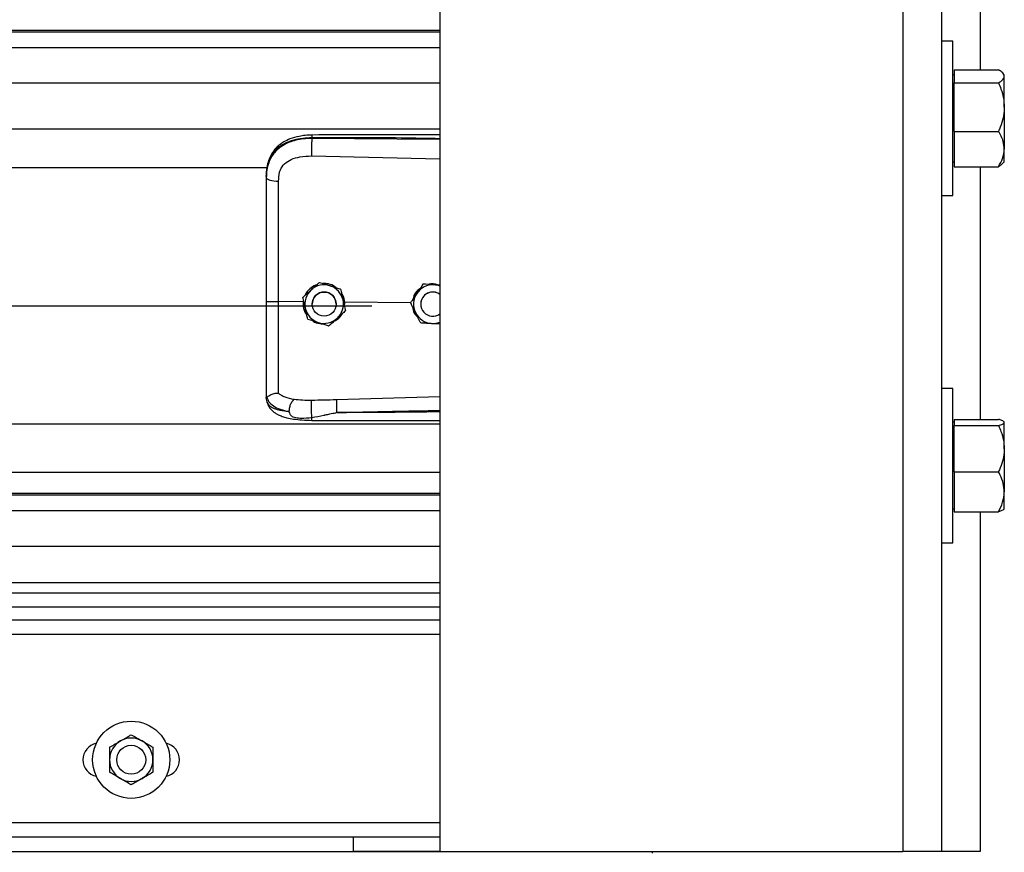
# Model space of a CAD drawing. Header units: inches. Extents: x 170 to 284, y 215 to 248.
# Tile 876 of 1056: x 231.009 to 231.446, y 239.821 to 240.19. Entities that reach past the tile are written whole.
import ezdxf

# ---------------------------------------------------------------- set-up
doc = ezdxf.new("R2010")
doc.units = ezdxf.units.IN
doc.header["$LTSCALE"] = 0.25
doc.header["$MEASUREMENT"] = 0
doc.layers.add('LH TOP OF HOOD', color=7, linetype='Continuous')

msp = doc.modelspace()

# ---------------------------------------------------------------- linework, layer by layer
at = {"layer": 'LH TOP OF HOOD'}
for p, q in [((231.401380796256, 244.0584689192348), (231.401380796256, 239.8211148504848)), ((231.418501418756, 244.0584689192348), (231.418501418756, 239.8211148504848)), ((231.1959333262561, 244.0215643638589), (231.195933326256, 239.8211148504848)), ((231.435622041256, 240.2787743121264), (231.435622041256, 240.1679013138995)), ((231.195933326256, 240.1854110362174), (227.163613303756, 240.1854110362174)), ((227.163613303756, 240.1847716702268), (231.195933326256, 240.1847716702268)), ((231.423569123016, 240.1806479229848), (231.418501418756, 240.1806479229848)), ((231.423569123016, 240.1464066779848), (231.423569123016, 240.1806479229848)), ((227.163613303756, 240.1777535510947), (231.195933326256, 240.1777535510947)), ((231.424116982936, 240.1679013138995), (231.424116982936, 240.1650005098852)), ((231.424116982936, 240.1679013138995), (231.443771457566, 240.1679013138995)), ((231.424116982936, 240.1656673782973), (231.423569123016, 240.1656673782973)), ((231.424116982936, 240.1650005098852), (231.424116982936, 240.162099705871)), ((231.446339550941, 240.1656673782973), (231.4457259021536, 240.1663793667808)), ((231.446339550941, 240.1650005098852), (231.446339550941, 240.1656673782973)), ((231.446339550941, 240.1513523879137), (231.446339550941, 240.1650005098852)), ((227.163613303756, 240.1620694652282), (231.195933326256, 240.1620694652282)), ((231.424116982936, 240.1513523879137), (231.424116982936, 240.162099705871)), ((231.424116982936, 240.162099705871), (231.443771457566, 240.162099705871)), ((231.424116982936, 240.1406050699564), (231.424116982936, 240.1513523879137)), ((231.446339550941, 240.1513523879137), (231.446339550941, 240.1327585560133)), ((231.423569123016, 240.1121654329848), (231.423569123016, 240.1464066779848)), ((227.163613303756, 240.1416814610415), (231.195933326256, 240.1416814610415)), ((231.1390860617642, 240.1374698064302), (231.1390860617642, 240.1378811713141)), ((231.195933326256, 240.1369331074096), (231.1390860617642, 240.1374698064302)), ((231.424116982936, 240.1406050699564), (231.424116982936, 240.1327585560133)), ((231.424116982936, 240.1406050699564), (231.443771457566, 240.1406050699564)), ((231.424116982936, 240.1327585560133), (231.424116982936, 240.1249120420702)), ((231.446339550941, 240.1271459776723), (231.446339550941, 240.1327585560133)), ((231.1389900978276, 240.1296809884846), (231.195933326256, 240.1284714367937)), ((227.2401614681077, 240.124605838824), (231.119382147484, 240.124605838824)), ((231.423569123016, 240.1271459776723), (231.424116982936, 240.1271459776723)), ((231.424116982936, 240.1249120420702), (231.443771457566, 240.1249120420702)), ((231.435622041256, 240.1249120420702), (231.435622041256, 240.0128235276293)), ((231.4457259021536, 240.1264339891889), (231.446339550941, 240.1271459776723)), ((231.118890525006, 240.1205465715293), (231.118890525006, 240.1200582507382)), ((231.418501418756, 240.1121654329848), (231.423569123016, 240.1121654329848)), ((231.142461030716, 240.0736146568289), (231.142461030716, 240.0736130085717)), ((231.1884045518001, 240.0728182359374), (231.1884045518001, 240.0728198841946)), ((231.1894534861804, 240.0727520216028), (231.1884045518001, 240.0728198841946)), ((231.1351533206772, 240.0669586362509), (231.1351533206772, 240.0669569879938)), ((231.1518791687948, 240.0706140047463), (231.1518791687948, 240.0706123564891)), ((227.193781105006, 240.0632133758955), (231.165765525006, 240.0632133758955)), ((231.1352617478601, 240.0650233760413), (231.1243481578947, 240.0651278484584)), ((231.1352617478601, 240.0650233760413), (231.1352639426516, 240.065023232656)), ((231.1392212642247, 240.0639560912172), (231.1392212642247, 240.0639553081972)), ((231.1499216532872, 240.0639553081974), (231.1499216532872, 240.0639560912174)), ((231.1536994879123, 240.0648467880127), (231.1531514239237, 240.0647927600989)), ((231.1536023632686, 240.0627293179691), (231.1536994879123, 240.0648467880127)), ((231.1536994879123, 240.0648467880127), (231.153701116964, 240.064846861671)), ((231.1829331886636, 240.064567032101), (231.153701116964, 240.064846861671)), ((231.1829192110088, 240.0645953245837), (231.1829192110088, 240.0645969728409)), ((231.1874329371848, 240.0639560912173), (231.1874329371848, 240.0639553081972)), ((231.1539895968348, 240.0609573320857), (231.1539895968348, 240.0609556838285)), ((231.1922297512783, 240.0554136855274), (231.195933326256, 240.0551739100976)), ((231.118890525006, 240.0230051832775), (231.118890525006, 240.0224763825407)), ((231.195933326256, 240.0227997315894), (231.1499976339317, 240.0214679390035)), ((231.423569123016, 240.0265623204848), (231.418501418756, 240.0265623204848)), ((231.423569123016, 239.9923210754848), (231.423569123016, 240.0265623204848)), ((231.1192302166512, 240.020491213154), (231.118890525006, 240.0224763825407)), ((227.163613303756, 240.0108278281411), (231.195933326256, 240.0108278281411)), ((231.424116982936, 240.0115817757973), (231.423569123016, 240.0115817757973)), ((231.424116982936, 240.0128235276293), (231.424116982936, 240.0114299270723)), ((231.424116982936, 240.0128235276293), (231.443771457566, 240.0128235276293)), ((231.424116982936, 240.0114299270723), (231.424116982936, 240.0100363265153)), ((231.424116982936, 239.9997851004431), (231.424116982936, 240.0100363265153)), ((231.424116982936, 240.0100363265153), (231.443771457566, 240.0100363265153)), ((231.446339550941, 240.0115817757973), (231.4461576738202, 240.0117927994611)), ((231.446339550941, 240.0114299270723), (231.446339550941, 240.0115817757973)), ((231.446339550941, 239.9997851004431), (231.446339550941, 240.0114299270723)), ((231.424116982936, 239.9895338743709), (231.424116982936, 239.9997851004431)), ((231.446339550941, 239.9997851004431), (231.446339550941, 239.9806762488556)), ((231.423569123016, 239.9580798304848), (231.423569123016, 239.9923210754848)), ((227.163613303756, 239.9894488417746), (231.195933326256, 239.9894488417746)), ((231.424116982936, 239.9895338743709), (231.424116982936, 239.9806762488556)), ((231.424116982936, 239.9895338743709), (231.443771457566, 239.9895338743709)), ((231.195933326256, 239.9799635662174), (227.163613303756, 239.9799635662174)), ((227.163613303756, 239.9793242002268), (231.195933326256, 239.9793242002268)), ((231.424116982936, 239.9806762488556), (231.424116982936, 239.9718186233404)), ((231.446339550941, 239.9730603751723), (231.446339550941, 239.9806762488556)), ((227.163613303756, 239.9723060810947), (231.195933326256, 239.9723060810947)), ((231.423569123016, 239.9730603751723), (231.424116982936, 239.9730603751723)), ((231.424116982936, 239.9718186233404), (231.443771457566, 239.9718186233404)), ((231.435622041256, 239.9718186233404), (231.435622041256, 239.8211148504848)), ((231.4461576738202, 239.9728493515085), (231.446339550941, 239.9730603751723)), ((231.418501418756, 239.9580798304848), (231.423569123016, 239.9580798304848)), ((227.163613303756, 239.9566219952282), (231.195933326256, 239.9566219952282)), ((231.195933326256, 239.940226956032), (227.163613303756, 239.940226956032)), ((231.195933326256, 239.9356443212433), (227.163613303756, 239.9356443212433)), ((231.195933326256, 239.9294474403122), (227.163613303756, 239.9294474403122)), ((227.163613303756, 239.9238385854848), (231.195933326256, 239.9238385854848)), ((231.195933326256, 239.9174183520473), (227.163613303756, 239.9174183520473)), ((227.163613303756, 239.8339553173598), (231.195933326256, 239.8339553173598)), ((227.163613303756, 239.8275350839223), (231.195933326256, 239.8275350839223)), ((231.157411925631, 239.8275556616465), (231.195933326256, 239.8275556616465)), ((231.157411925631, 239.8275350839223), (231.157411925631, 239.8275556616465)), ((231.157411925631, 239.8275350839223), (231.157411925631, 239.8211148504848)), ((227.155259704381, 239.8211148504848), (231.204286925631, 239.8211148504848)), ((231.195933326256, 239.8211148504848), (231.157411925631, 239.8211148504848)), ((231.195933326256, 239.8211148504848), (231.401380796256, 239.8211148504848)), ((231.290096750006, 239.8211148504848), (231.290096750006, 239.8203057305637)), ((231.418501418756, 239.8211148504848), (231.401380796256, 239.8211148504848)), ((231.435622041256, 239.8211148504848), (231.418501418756, 239.8211148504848))]:
    msp.add_line(p, q, dxfattribs=at)
at = {"layer": 'LH TOP OF HOOD', "flags": 128}
msp.add_lwpolyline([(231.118890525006, 240.1200582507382), (231.1189944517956, 240.1197625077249), (231.1193024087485, 240.1194776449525), (231.119803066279, 240.119214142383), (231.1204780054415, 240.1189816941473), (231.121302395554, 240.1187888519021), (231.1222459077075, 240.1186427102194), (231.1232738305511, 240.1185486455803), (231.124348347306, 240.1185101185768)], dxfattribs=at)
at = {"layer": 'LH TOP OF HOOD'}
for centre, radius in [((231.1445714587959, 240.0639553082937), 0.005350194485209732), ((231.058968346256, 239.8617763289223), 0.01712062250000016), ((231.058968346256, 239.8617763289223), 0.006420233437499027)]:
    msp.add_circle(centre, radius, dxfattribs=at)
for centre, radius, start, end in [((231.1445714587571, 240.0639560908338), 0.008560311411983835, 72.32793711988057, 132.3279357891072), ((231.1445714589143, 240.0639560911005), 0.008560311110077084, 12.32793744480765, 72.32793758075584), ((231.192783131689, 240.0639560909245), 0.008560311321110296, 86.29353550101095, 146.2935346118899), ((231.1927831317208, 240.0639560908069), 0.008560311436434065, 68.40767565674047, 86.29353576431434), ((231.1445714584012, 240.0639560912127), 0.008560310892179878, 132.3279357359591, 192.3279369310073), ((231.144571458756, 240.0639560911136), 0.005350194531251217, 1.112057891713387e-06, 179.9999988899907), ((231.192783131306, 240.0639560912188), 0.0085603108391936, 146.2935348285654, 206.2935362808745), ((231.1927831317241, 240.0639560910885), 0.005350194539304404, 53.92810144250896, 179.9999986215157), ((231.1927831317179, 240.0639553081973), 0.005350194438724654, 53.92810057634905, 306.0718994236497), ((231.1445714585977, 240.0639560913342), 0.008560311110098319, 192.327937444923, 252.3279375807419), ((231.1445714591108, 240.063956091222), 0.008560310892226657, 312.3279357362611, 12.32793693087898), ((231.1927831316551, 240.0639560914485), 0.008560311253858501, 206.2935366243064, 266.29353606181), ((231.1445714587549, 240.0639560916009), 0.008560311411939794, 252.3279371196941, 312.3279357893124), ((231.1927831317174, 240.0639560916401), 0.008560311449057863, 266.2935357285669, 291.5923243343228), ((231.058968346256, 239.8617763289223), 0.009621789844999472, 119.9999999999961, 180), ((231.058968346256, 239.8617763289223), 0.009621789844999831, 59.99999999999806, 119.9999999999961), ((231.058968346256, 239.8617763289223), 0.009621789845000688, 0, 59.99999999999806), ((231.0450578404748, 239.8617763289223), 0.007490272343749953, 102.0515234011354, 257.9484765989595), ((231.0728788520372, 239.8617763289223), 0.007490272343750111, 282.0515234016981, 77.94847659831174), ((231.058968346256, 239.8617763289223), 0.009621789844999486, 180, 240.0000000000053), ((231.058968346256, 239.8617763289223), 0.009621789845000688, 300.0000000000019, 0), ((231.058968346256, 239.8617763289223), 0.009621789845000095, 240.0000000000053, 300.0000000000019)]:
    msp.add_arc(centre, radius, start, end, dxfattribs=at)
for points, knots in [([(231.446339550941, 240.1650005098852), (231.446241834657, 240.1654065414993), (231.4460428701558, 240.1662332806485), (231.4448910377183, 240.1671945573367), (231.4440237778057, 240.1677420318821), (231.443771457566, 240.1679013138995)], [0, 0, 0, 0, 0.4062905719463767, 0.8272664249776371, 1, 1, 1, 1]), ([(231.443771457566, 240.162099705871), (231.4444460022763, 240.1625507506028), (231.4458196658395, 240.1634692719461), (231.4463348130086, 240.1644724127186), (231.4463394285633, 240.1649868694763), (231.446339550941, 240.1650005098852)], [0, 0, 0, 0, 0.4843414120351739, 0.9863277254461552, 1, 1, 1, 1]), ([(231.443771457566, 240.162099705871), (231.4441529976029, 240.1611897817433), (231.4450557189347, 240.1590369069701), (231.4460964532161, 240.1554493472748), (231.4462578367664, 240.1527295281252), (231.446339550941, 240.1513523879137)], [0, 0, 0, 0, 0.2654599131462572, 0.6280764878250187, 1, 1, 1, 1]), ([(231.446339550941, 240.1513523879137), (231.4463368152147, 240.1511062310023), (231.446318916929, 240.149495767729), (231.4458972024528, 240.1464902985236), (231.4448700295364, 240.1431698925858), (231.4440430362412, 240.1412391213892), (231.443771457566, 240.1406050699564)], [0, 0, 0, 0, 0.06653229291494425, 0.4352825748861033, 0.8145508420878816, 1, 1, 1, 1]), ([(231.118890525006, 240.1205465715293), (231.118953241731, 240.1219030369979), (231.1190716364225, 240.124463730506), (231.1200411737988, 240.1279546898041), (231.1213304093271, 240.1303666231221), (231.1226942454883, 240.1320693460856), (231.1237772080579, 240.133112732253), (231.1248361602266, 240.1339412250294), (231.1258256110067, 240.1346011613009), (231.1270599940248, 240.135296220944), (231.1286540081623, 240.1360219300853), (231.1313177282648, 240.1369299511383), (231.1348528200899, 240.1376898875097), (231.1377593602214, 240.137821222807), (231.1390860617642, 240.1378811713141)], [0, 0, 0, 0, 0.1307156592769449, 0.2467609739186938, 0.357792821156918, 0.4170971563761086, 0.4791482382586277, 0.5177152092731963, 0.559089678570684, 0.6032945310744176, 0.6633484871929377, 0.7353692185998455, 0.8792082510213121, 1, 1, 1, 1]), ([(231.1390860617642, 240.1374698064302), (231.1378701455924, 240.1374365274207), (231.135438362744, 240.1373699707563), (231.1320975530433, 240.1367481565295), (231.1291397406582, 240.1358059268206), (231.1265971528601, 240.1345882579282), (231.1243656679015, 240.1330428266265), (231.1224940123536, 240.1312016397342), (231.121013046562, 240.1290713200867), (231.1198374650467, 240.126502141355), (231.1190446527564, 240.1234502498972), (231.1189419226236, 240.1211893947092), (231.118890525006, 240.1200582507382)], [0, 0, 0, 0, 0.1111703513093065, 0.2223361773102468, 0.3162781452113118, 0.4102081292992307, 0.502403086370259, 0.5945790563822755, 0.6845432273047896, 0.774504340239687, 0.8871807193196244, 1, 1, 1, 1]), ([(231.1391046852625, 240.1389732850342), (231.1381060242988, 240.1389347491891), (231.1362142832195, 240.1388617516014), (231.1329052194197, 240.1383333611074), (231.1296777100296, 240.1374393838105), (231.126930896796, 240.1361351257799), (231.1249450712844, 240.1348124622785), (231.123303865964, 240.1333670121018), (231.1219887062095, 240.131778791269), (231.1209135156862, 240.1300261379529), (231.1200562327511, 240.1281163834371), (231.1193113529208, 240.1255977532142), (231.1190959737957, 240.1236601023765), (231.1189769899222, 240.1225896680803)], [0, 0, 0, 0, 0.09774743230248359, 0.1851607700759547, 0.3306121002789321, 0.4364670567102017, 0.5083182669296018, 0.58500616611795, 0.6719760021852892, 0.7307948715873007, 0.8036787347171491, 0.8915444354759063, 1, 1, 1, 1]), ([(231.1390860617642, 240.1374698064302), (231.1390643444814, 240.1368939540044), (231.1390192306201, 240.1356977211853), (231.1389782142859, 240.133472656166), (231.1389649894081, 240.1312952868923), (231.1389819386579, 240.1302055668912), (231.1389900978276, 240.1296809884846)], [0, 0, 0, 0, 0.2406941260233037, 0.4999999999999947, 0.7593058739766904, 1, 1, 1, 1]), ([(231.139104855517, 240.1389574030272), (231.1391036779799, 240.1389614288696), (231.139099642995, 240.138975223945), (231.1390944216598, 240.1388603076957), (231.1390878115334, 240.1385675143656), (231.1390867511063, 240.1381515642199), (231.1390860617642, 240.1378811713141)], [0, 0, 0, 0, 0.09787641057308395, 0.3353863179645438, 0.5679606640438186, 1, 1, 1, 1]), ([(231.1390860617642, 240.1378811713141), (231.1453919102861, 240.1379205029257), (231.1586309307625, 240.1380030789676), (231.1775805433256, 240.1378218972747), (231.1902210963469, 240.1376009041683), (231.195933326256, 240.1375010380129)], [0, 0, 0, 0, 0.332670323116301, 0.6984356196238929, 1, 1, 1, 1]), ([(231.195933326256, 240.1390562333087), (231.1930341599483, 240.1390709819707), (231.1824062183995, 240.1391250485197), (231.1634627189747, 240.1391617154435), (231.1474194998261, 240.1390376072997), (231.1391046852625, 240.1389732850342)], [0, 0, 0, 0, 0.1530455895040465, 0.5610439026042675, 1, 1, 1, 1]), ([(231.446339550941, 240.1327585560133), (231.446241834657, 240.1338568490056), (231.4460428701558, 240.1360931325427), (231.4448910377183, 240.1386933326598), (231.4440237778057, 240.1401742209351), (231.443771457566, 240.1406050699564)], [0, 0, 0, 0, 0.4062905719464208, 0.8272664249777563, 1, 1, 1, 1]), ([(231.443771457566, 240.1249120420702), (231.4444460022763, 240.1261320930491), (231.4458196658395, 240.1286166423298), (231.4463348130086, 240.1313300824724), (231.4463394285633, 240.1327216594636), (231.446339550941, 240.1327585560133)], [0, 0, 0, 0, 0.4843414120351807, 0.9863277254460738, 1, 1, 1, 1]), ([(231.1247739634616, 240.1224434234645), (231.1247739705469, 240.1224434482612), (231.1248765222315, 240.1228023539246), (231.1253717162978, 240.1242085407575), (231.1269077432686, 240.1264112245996), (231.1299747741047, 240.1283144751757), (231.1340909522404, 240.1295261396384), (231.1372437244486, 240.1296257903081), (231.1389900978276, 240.1296809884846)], [0, 0, 0, 0, 4.497367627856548e-06, 0.06509473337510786, 0.261670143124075, 0.475310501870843, 0.7093656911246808, 1, 1, 1, 1]), ([(231.4457007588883, 240.1264556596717), (231.4453502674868, 240.1260969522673), (231.4448361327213, 240.125570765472), (231.4440285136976, 240.1250710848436), (231.443771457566, 240.1249120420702)], [0, 0, 0, 0, 0.6817111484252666, 1, 1, 1, 1]), ([(231.118890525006, 240.1200582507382), (231.118890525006, 240.1164280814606), (231.118890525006, 240.1091571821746), (231.118890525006, 240.098076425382), (231.118890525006, 240.0868938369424), (231.118890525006, 240.0759251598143), (231.118890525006, 240.0686773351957), (231.118890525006, 240.0651975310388)], [0, 0, 0, 0, 0.2027568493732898, 0.4061035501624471, 0.6088604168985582, 0.8122072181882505, 1, 1, 1, 1]), ([(231.124348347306, 240.1185101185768), (231.1244183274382, 240.1198347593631), (231.1244883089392, 240.1211594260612), (231.1247739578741, 240.1224433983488), (231.1247739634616, 240.1224434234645)], [0, 0, 0, 0, 0.9999804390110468, 0.9999999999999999, 0.9999999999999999, 0.9999999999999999, 0.9999999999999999]), ([(231.1243481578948, 240.0651278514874), (231.1243481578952, 240.0651278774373), (231.1243482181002, 240.0685142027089), (231.1243483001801, 240.0755609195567), (231.12434834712, 240.0862341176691), (231.1243483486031, 240.097110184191), (231.1243483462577, 240.1078975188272), (231.1243483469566, 240.1149725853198), (231.124348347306, 240.1185101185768)], [0, 0, 0, 0, 1.439079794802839e-06, 0.1877923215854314, 0.3908439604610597, 0.59389561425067, 0.7969478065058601, 1, 1, 1, 1]), ([(231.1411817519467, 240.0724495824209), (231.1410465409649, 240.0724194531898), (231.1398947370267, 240.0721627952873), (231.1381374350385, 240.0707040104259), (231.136518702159, 240.0690943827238), (231.1361908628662, 240.067986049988), (231.1361575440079, 240.0678734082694)], [0, 0, 0, 0, 0.05931474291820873, 0.5052766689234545, 0.9497204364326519, 1, 1, 1, 1]), ([(231.1388071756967, 240.0702868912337), (231.1397477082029, 240.0711435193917), (231.1410021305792, 240.0722860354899), (231.1421690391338, 240.073348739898), (231.142461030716, 240.0736146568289)], [0, 0, 0, 0, 0.7497733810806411, 1, 1, 1, 1]), ([(231.1388071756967, 240.070284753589), (231.1397477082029, 240.0711414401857), (231.1410021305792, 240.072284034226), (231.1421690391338, 240.0733470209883), (231.142461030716, 240.0736130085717)], [0, 0, 0, 0, 0.7497733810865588, 0.9999999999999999, 0.9999999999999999, 0.9999999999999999, 0.9999999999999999]), ([(231.142461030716, 240.0736146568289), (231.1428587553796, 240.0734879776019), (231.1443635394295, 240.0730086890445), (231.1459805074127, 240.0724935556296), (231.1471700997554, 240.0721145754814)], [0, 0, 0, 0, 0.264306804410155, 0.9999999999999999, 0.9999999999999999, 0.9999999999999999, 0.9999999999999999]), ([(231.142461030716, 240.0736130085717), (231.1428587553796, 240.0734862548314), (231.1443635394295, 240.0730066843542), (231.1459805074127, 240.0724914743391), (231.1471700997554, 240.0721124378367)], [0, 0, 0, 0, 0.2643068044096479, 1, 1, 1, 1]), ([(231.1498315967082, 240.0712664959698), (231.1494748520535, 240.0715565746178), (231.1483112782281, 240.0725027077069), (231.1462597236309, 240.0730702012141), (231.1446901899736, 240.0730740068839), (231.1441542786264, 240.0730753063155)], [0, 0, 0, 0, 0.2255168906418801, 0.7355556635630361, 1, 1, 1, 1]), ([(231.1471700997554, 240.0721145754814), (231.1473564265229, 240.0720552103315), (231.1488137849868, 240.0715908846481), (231.1504118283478, 240.0710816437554), (231.1517362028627, 240.0706595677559), (231.1518791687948, 240.0706140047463)], [0, 0, 0, 0, 0.1156468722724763, 0.9045342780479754, 1, 1, 1, 1]), ([(231.1471700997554, 240.0721124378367), (231.1473564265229, 240.0720530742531), (231.1488137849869, 240.0715887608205), (231.1504118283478, 240.0710797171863), (231.1517362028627, 240.0706578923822), (231.1518791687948, 240.0706123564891)], [0, 0, 0, 0, 0.115646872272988, 0.90453427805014, 1, 1, 1, 1]), ([(231.1884045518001, 240.0728198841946), (231.1880247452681, 240.072250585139), (231.1872561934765, 240.0710985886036), (231.1863200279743, 240.0696952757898), (231.1857840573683, 240.0688918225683), (231.1856618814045, 240.0687086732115)], [0, 0, 0, 0, 0.4299704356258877, 0.8700602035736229, 1, 1, 1, 1]), ([(231.1884045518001, 240.0728182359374), (231.1880247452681, 240.0722488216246), (231.1872561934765, 240.0710965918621), (231.1863200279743, 240.0696931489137), (231.1857840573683, 240.0688896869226), (231.1856618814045, 240.0687065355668)], [0, 0, 0, 0, 0.4299704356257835, 0.8700602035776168, 1, 1, 1, 1]), ([(231.1933365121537, 240.0724984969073), (231.192066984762, 240.0725807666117), (231.1903737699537, 240.0726904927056), (231.1887986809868, 240.072792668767), (231.1884045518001, 240.0728182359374)], [0, 0, 0, 0, 0.7497733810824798, 1, 1, 1, 1]), ([(231.1954080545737, 240.0723663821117), (231.1947471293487, 240.0725664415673), (231.1934767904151, 240.0729509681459), (231.1919135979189, 240.072975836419), (231.1911336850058, 240.0727137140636), (231.1909578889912, 240.0726546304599)], [0, 0, 0, 0, 0.4565421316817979, 0.8775020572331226, 0.9999999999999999, 0.9999999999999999, 0.9999999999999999, 0.9999999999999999]), ([(231.195933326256, 240.0723303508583), (231.1952903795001, 240.0723719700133), (231.1944315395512, 240.0724275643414), (231.1935564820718, 240.0724842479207), (231.1933365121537, 240.0724984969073)], [0, 0, 0, 0, 0.7486223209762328, 1, 1, 1, 1]), ([(231.1351533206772, 240.0669586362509), (231.1356593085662, 240.0674195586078), (231.1366831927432, 240.0683522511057), (231.1379303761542, 240.069488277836), (231.1386444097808, 240.0701386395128), (231.1388071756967, 240.0702868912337)], [0, 0, 0, 0, 0.4299704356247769, 0.8700602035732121, 1, 1, 1, 1]), ([(231.1351533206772, 240.0669569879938), (231.1356593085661, 240.0674177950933), (231.1366831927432, 240.0683502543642), (231.1379303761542, 240.0694861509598), (231.1386444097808, 240.0701365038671), (231.1388071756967, 240.070284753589)], [0, 0, 0, 0, 0.4299704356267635, 0.8700602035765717, 0.9999999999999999, 0.9999999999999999, 0.9999999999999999, 0.9999999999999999]), ([(231.1362085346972, 240.0621284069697), (231.1359369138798, 240.0633712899), (231.1355746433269, 240.0650289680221), (231.1352376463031, 240.0665711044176), (231.1351533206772, 240.0669569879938)], [0, 0, 0, 0, 0.7497733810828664, 0.9999999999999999, 0.9999999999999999, 0.9999999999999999, 0.9999999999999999]), ([(231.1518791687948, 240.0706140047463), (231.1520252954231, 240.0699454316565), (231.1523209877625, 240.0685925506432), (231.1526811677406, 240.0669445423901), (231.1528873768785, 240.0660009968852), (231.1529343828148, 240.0657859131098)], [0, 0, 0, 0, 0.4299704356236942, 0.8700602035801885, 0.9999999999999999, 0.9999999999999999, 0.9999999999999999, 0.9999999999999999]), ([(231.1518791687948, 240.0706123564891), (231.1520252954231, 240.069943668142), (231.1523209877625, 240.0685905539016), (231.1526811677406, 240.066942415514), (231.1528873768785, 240.0659988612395), (231.1529343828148, 240.065783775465)], [0, 0, 0, 0, 0.4299704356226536, 0.8700602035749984, 0.9999999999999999, 0.9999999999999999, 0.9999999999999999, 0.9999999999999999]), ([(231.153701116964, 240.064846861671), (231.1537011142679, 240.0648468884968), (231.1536030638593, 240.0658224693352), (231.153343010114, 240.0672146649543), (231.1525385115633, 240.0683040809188), (231.1523190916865, 240.0686012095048)], [0, 0, 0, 0, 1.999769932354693e-05, 0.7272642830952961, 1, 1, 1, 1]), ([(231.1856618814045, 240.0687086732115), (231.1849558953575, 240.0676503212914), (231.1840142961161, 240.0662387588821), (231.1831383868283, 240.0649255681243), (231.1829192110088, 240.0645969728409)], [0, 0, 0, 0, 0.7497733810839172, 1, 1, 1, 1]), ([(231.1856618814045, 240.0687065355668), (231.1849558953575, 240.0676482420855), (231.184014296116, 240.0662367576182), (231.1831383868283, 240.0649238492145), (231.1829192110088, 240.0645953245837)], [0, 0, 0, 0, 0.7497733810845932, 1, 1, 1, 1]), ([(231.1870625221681, 240.070808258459), (231.1867429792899, 240.0705902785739), (231.1855895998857, 240.0698034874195), (231.1844962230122, 240.0682028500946), (231.1841983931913, 240.0667981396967), (231.1841102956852, 240.0663826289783)], [0, 0, 0, 0, 0.2125142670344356, 0.7670631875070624, 1, 1, 1, 1]), ([(231.118890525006, 240.0651975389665), (231.118890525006, 240.0621602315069), (231.118890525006, 240.0559847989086), (231.118890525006, 240.0471978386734), (231.118890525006, 240.0390312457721), (231.118890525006, 240.0324511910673), (231.118890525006, 240.0270664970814), (231.118890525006, 240.0243659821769), (231.118890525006, 240.0230051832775)], [0, 0, 0, 0, 0.1870908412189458, 0.3803918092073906, 0.5558755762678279, 0.7364481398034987, 0.8671952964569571, 1, 1, 1, 1]), ([(231.1243483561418, 240.0244372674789), (231.1243483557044, 240.0246999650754), (231.1243483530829, 240.0262744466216), (231.1243483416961, 240.0297058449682), (231.1243482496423, 240.0353071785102), (231.124347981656, 240.041747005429), (231.1243476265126, 240.0489730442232), (231.1243473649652, 240.0568478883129), (231.1243474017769, 240.0623758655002), (231.1243474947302, 240.0651278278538), (231.1243474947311, 240.0651278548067)], [0, 0, 0, 0, 0.03155846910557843, 0.1891461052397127, 0.3467338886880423, 0.5043277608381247, 0.6619226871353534, 0.8309600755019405, 0.9999983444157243, 1, 1, 1, 1]), ([(231.1352639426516, 240.065023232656), (231.1352301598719, 240.0645693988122), (231.1351234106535, 240.0631353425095), (231.1355400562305, 240.0609728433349), (231.1364915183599, 240.0596164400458), (231.1368779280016, 240.0590655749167)], [0, 0, 0, 0, 0.2156616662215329, 0.6814629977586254, 1, 1, 1, 1]), ([(231.1372637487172, 240.0573003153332), (231.1371176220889, 240.057968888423), (231.1368219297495, 240.0593217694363), (231.1364617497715, 240.0609697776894), (231.1362555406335, 240.0619133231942), (231.1362085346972, 240.0621284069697)], [0, 0, 0, 0, 0.4299704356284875, 0.8700602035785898, 1, 1, 1, 1]), ([(231.1529343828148, 240.0657859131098), (231.1532060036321, 240.0645430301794), (231.1535682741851, 240.0628853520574), (231.1539052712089, 240.0613432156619), (231.1539895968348, 240.0609573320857)], [0, 0, 0, 0, 0.7497733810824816, 1, 1, 1, 1]), ([(231.1529343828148, 240.065783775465), (231.1532060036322, 240.0645409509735), (231.1535682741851, 240.0628833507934), (231.1539052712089, 240.0613414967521), (231.1539895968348, 240.0609556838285)], [0, 0, 0, 0, 0.7497733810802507, 1, 1, 1, 1]), ([(231.1851085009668, 240.0601641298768), (231.185021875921, 240.0603394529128), (231.1843443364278, 240.0617107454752), (231.1836013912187, 240.0632145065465), (231.1829856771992, 240.0644607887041), (231.1829192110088, 240.0645953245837)], [0, 0, 0, 0, 0.1156468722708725, 0.9045342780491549, 1, 1, 1, 1]), ([(231.1838551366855, 240.0627009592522), (231.1839036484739, 240.0622390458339), (231.1840502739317, 240.0608429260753), (231.1848959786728, 240.059246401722), (231.185830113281, 240.0584379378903), (231.1860595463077, 240.0582393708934)], [0, 0, 0, 0, 0.2716700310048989, 0.8211147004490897, 0.9999999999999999, 0.9999999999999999, 0.9999999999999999, 0.9999999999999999]), ([(231.1489787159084, 240.0563914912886), (231.1494874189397, 240.0566535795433), (231.150893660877, 240.0573780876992), (231.1521341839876, 240.0586094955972), (231.1525134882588, 240.059589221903), (231.1525265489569, 240.0596229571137)], [0, 0, 0, 0, 0.3536960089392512, 0.9777456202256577, 1, 1, 1, 1]), ([(231.1539895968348, 240.0609556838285), (231.1534836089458, 240.0604947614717), (231.1524597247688, 240.0595620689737), (231.1512125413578, 240.0584260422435), (231.1504985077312, 240.0577756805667), (231.1503357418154, 240.0576274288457)], [0, 0, 0, 0, 0.4299704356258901, 0.8700602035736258, 1, 1, 1, 1]), ([(231.1872977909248, 240.0557334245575), (231.1871128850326, 240.0561076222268), (231.1864132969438, 240.0575233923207), (231.1856615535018, 240.0590448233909), (231.1851085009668, 240.0601641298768)], [0, 0, 0, 0, 0.2643068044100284, 1, 1, 1, 1]), ([(231.1372637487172, 240.0573003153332), (231.1376614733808, 240.0571735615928), (231.1391662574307, 240.0566939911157), (231.1407832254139, 240.0561787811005), (231.1419728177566, 240.0557997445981)], [0, 0, 0, 0, 0.2643068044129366, 1, 1, 1, 1]), ([(231.1394223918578, 240.0566124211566), (231.1395017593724, 240.056545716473), (231.1403748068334, 240.0558119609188), (231.1419449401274, 240.0553328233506), (231.1433794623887, 240.0552483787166), (231.1437770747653, 240.0552249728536)], [0, 0, 0, 0, 0.06740964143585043, 0.7415101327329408, 1, 1, 1, 1]), ([(231.1419728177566, 240.0557997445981), (231.1421591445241, 240.0557403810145), (231.143616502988, 240.0552760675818), (231.145214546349, 240.0547670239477), (231.1465389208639, 240.0543451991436), (231.146681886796, 240.0542996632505)], [0, 0, 0, 0, 0.1156468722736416, 0.9045342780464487, 1, 1, 1, 1]), ([(231.1503357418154, 240.0576274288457), (231.149395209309, 240.0567708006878), (231.1481407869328, 240.0556282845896), (231.1469738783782, 240.0545655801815), (231.146681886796, 240.0542996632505)], [0, 0, 0, 0, 0.7497733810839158, 0.9999999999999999, 0.9999999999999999, 0.9999999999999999, 0.9999999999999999]), ([(231.1872977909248, 240.0557334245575), (231.187980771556, 240.0556891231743), (231.1893628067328, 240.055599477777), (231.1910462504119, 240.0554903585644), (231.192010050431, 240.0554279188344), (231.1922297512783, 240.0554136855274)], [0, 0, 0, 0, 0.4299704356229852, 0.8700602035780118, 1, 1, 1, 1]), ([(231.118890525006, 240.0230051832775), (231.1188905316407, 240.0230039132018), (231.118890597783, 240.0229912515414), (231.1188977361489, 240.0228871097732), (231.1189961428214, 240.0228087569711), (231.1190838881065, 240.0227388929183)], [0, 0, 0, 0, 0.01193493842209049, 0.1189819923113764, 1, 1, 1, 1]), ([(231.1190875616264, 240.0227548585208), (231.1191366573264, 240.0227463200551), (231.1192374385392, 240.022728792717), (231.1195291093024, 240.0229150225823), (231.1199945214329, 240.023245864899), (231.1208707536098, 240.0238259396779), (231.1223499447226, 240.0244440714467), (231.1236907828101, 240.0244401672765), (231.124348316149, 240.0244382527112)], [0, 0, 0, 0, 0.1136768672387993, 0.2333502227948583, 0.3620694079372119, 0.5019163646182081, 0.7557448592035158, 1, 1, 1, 1]), ([(231.1311825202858, 240.0216132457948), (231.1298089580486, 240.0219010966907), (231.1277245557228, 240.0223379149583), (231.1255487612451, 240.0233786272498), (231.1247497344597, 240.0240839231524), (231.1243483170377, 240.0244382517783)], [0, 0, 0, 0, 0.4901989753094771, 0.7438846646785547, 0.9999999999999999, 0.9999999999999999, 0.9999999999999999, 0.9999999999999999]), ([(231.1190833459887, 240.0227546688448), (231.1193589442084, 240.0220326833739), (231.1199250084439, 240.0205497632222), (231.121977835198, 240.0187164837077), (231.1249660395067, 240.0171584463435), (231.1276931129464, 240.0165352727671), (231.1290929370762, 240.0162153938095)], [0, 0, 0, 0, 0.230525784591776, 0.4734878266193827, 0.7297379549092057, 0.9999999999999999, 0.9999999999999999, 0.9999999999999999, 0.9999999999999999]), ([(231.1290918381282, 240.0162136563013), (231.1285455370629, 240.0162707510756), (231.1272405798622, 240.0164071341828), (231.1258418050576, 240.0166352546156), (231.1248868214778, 240.0168291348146), (231.1236534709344, 240.017106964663), (231.1219671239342, 240.0176731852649), (231.1201473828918, 240.0187986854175), (231.1195418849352, 240.0199160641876), (231.1192302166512, 240.020491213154)], [0, 0, 0, 0, 0.1091879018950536, 0.2608187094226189, 0.3077983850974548, 0.3355235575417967, 0.562788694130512, 0.7749539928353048, 1, 1, 1, 1]), ([(231.1192471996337, 240.0204451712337), (231.1194361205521, 240.0198582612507), (231.1197908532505, 240.0187562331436), (231.1208039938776, 240.0173377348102), (231.1219330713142, 240.0162617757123), (231.123080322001, 240.0154649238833), (231.1241275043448, 240.0149085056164), (231.1250704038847, 240.0144963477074), (231.1263158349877, 240.0140299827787), (231.1282607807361, 240.0134694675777), (231.1311398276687, 240.0129079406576), (231.13487347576, 240.0124856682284), (231.1376548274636, 240.0124182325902), (231.1391430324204, 240.0123821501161)], [0, 0, 0, 0, 0.09843102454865, 0.1848217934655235, 0.2573083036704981, 0.3158871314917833, 0.3722739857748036, 0.4121400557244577, 0.4615923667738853, 0.5575876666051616, 0.6828759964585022, 0.8303179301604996, 1, 1, 1, 1]), ([(231.1290929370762, 240.0162153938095), (231.1291179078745, 240.0167456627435), (231.1291697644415, 240.0178468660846), (231.1296456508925, 240.0195087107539), (231.1303497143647, 240.0208949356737), (231.130911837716, 240.0213797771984), (231.1311825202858, 240.0216132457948)], [0, 0, 0, 0, 0.2407679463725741, 0.5000000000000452, 0.7592320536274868, 1, 1, 1, 1]), ([(231.1390119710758, 240.0212058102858), (231.1376599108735, 240.0211985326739), (231.134957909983, 240.0211839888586), (231.1324512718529, 240.0214684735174), (231.1311989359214, 240.0216106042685)], [0, 0, 0, 0, 0.5003922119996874, 1, 1, 1, 1]), ([(231.1390973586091, 240.0136353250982), (231.139081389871, 240.0138758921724), (231.13904770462, 240.0143833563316), (231.1390028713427, 240.0153934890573), (231.1389658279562, 240.0165809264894), (231.138943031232, 240.0178528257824), (231.138937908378, 240.0190562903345), (231.138950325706, 240.0200522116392), (231.1389754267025, 240.0207915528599), (231.1390002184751, 240.0210725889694), (231.1390119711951, 240.0212058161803)], [0, 0, 0, 0, 0.1098512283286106, 0.2317256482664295, 0.3631776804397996, 0.5000000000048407, 0.6368223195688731, 0.7682743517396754, 0.8901487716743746, 1, 1, 1, 1]), ([(231.1499976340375, 240.0214679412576), (231.1481664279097, 240.0214199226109), (231.1445038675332, 240.0213238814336), (231.1408426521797, 240.0212451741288), (231.1390119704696, 240.0212058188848)], [0, 0, 0, 0, 0.499979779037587, 1, 1, 1, 1]), ([(231.1499974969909, 240.0214679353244), (231.1499900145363, 240.0212291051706), (231.1499785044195, 240.0208617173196), (231.1499797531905, 240.0199998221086), (231.1499871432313, 240.0192250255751), (231.1500015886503, 240.0183645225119), (231.1500273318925, 240.017205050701), (231.1500550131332, 240.0163616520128), (231.1500730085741, 240.0158133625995)], [0, 0, 0, 0, 0.2394508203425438, 0.3683426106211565, 0.4999696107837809, 0.6316010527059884, 0.7605056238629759, 1, 1, 1, 1]), ([(231.1290920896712, 240.0162104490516), (231.1291666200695, 240.0158401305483), (231.1292705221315, 240.0153238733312), (231.1296422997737, 240.0147265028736), (231.1300629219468, 240.0142936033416), (231.130866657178, 240.0138490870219), (231.132343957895, 240.0134875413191), (231.1351048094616, 240.0132473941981), (231.1375015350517, 240.0134802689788), (231.1390973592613, 240.0136353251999)], [0, 0, 0, 0, 0.1001269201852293, 0.1395859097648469, 0.1897135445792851, 0.2582342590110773, 0.3697357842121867, 0.5803479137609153, 1, 1, 1, 1]), ([(231.1390973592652, 240.0136353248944), (231.1408767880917, 240.013982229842), (231.1426643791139, 240.014330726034), (231.1444823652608, 240.0146980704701), (231.1445533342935, 240.0147124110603), (231.1447884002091, 240.0147598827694), (231.1456566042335, 240.0149363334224), (231.1472969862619, 240.015251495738), (231.1488296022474, 240.0156148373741), (231.1497286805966, 240.0157747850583), (231.1498057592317, 240.0157884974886)], [0, 0, 0, 0, 0.5022751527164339, 0.5045790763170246, 0.5086566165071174, 0.522130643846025, 0.5703313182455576, 0.7514263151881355, 0.9786895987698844, 1, 1, 1, 1]), ([(231.1500732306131, 240.0158109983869), (231.1539732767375, 240.0159102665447), (231.1622433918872, 240.0161207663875), (231.1753553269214, 240.016402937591), (231.1863032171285, 240.0166154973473), (231.1933193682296, 240.0167435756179), (231.1954943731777, 240.0167815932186), (231.195933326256, 240.0167892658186)], [0, 0, 0, 0, 0.2551597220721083, 0.5410705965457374, 0.8577348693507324, 0.9712884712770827, 1, 1, 1, 1]), ([(231.195933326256, 240.0161442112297), (231.1933356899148, 240.0161122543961), (231.1882696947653, 240.0160499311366), (231.1807055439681, 240.0159690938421), (231.1730533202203, 240.0158998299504), (231.16529531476, 240.0158482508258), (231.1575727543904, 240.0158152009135), (231.1525358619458, 240.0158123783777), (231.150073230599, 240.0158109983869)], [0, 0, 0, 0, 0.1699411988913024, 0.3314248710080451, 0.4948424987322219, 0.6705311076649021, 0.8389164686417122, 0.9999999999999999, 0.9999999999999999, 0.9999999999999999, 0.9999999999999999]), ([(231.1391431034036, 240.0124040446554), (231.1391424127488, 240.0123971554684), (231.1391358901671, 240.0123320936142), (231.13912498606, 240.0125217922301), (231.1391108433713, 240.0128486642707), (231.1391021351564, 240.0132812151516), (231.1390982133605, 240.0135719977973), (231.1390973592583, 240.0136353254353)], [0, 0, 0, 0, 0.03436729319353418, 0.3245665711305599, 0.6210149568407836, 0.9174633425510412, 1, 1, 1, 1]), ([(231.1391430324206, 240.012382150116), (231.1433382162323, 240.0123605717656), (231.152313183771, 240.0123144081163), (231.1666555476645, 240.0122728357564), (231.1813905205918, 240.012248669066), (231.1913453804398, 240.0122451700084), (231.195933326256, 240.0122435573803)], [0, 0, 0, 0, 0.2216322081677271, 0.4741489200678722, 0.7576483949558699, 1, 1, 1, 1]), ([(231.446339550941, 240.0114299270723), (231.446241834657, 240.0116249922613), (231.4460428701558, 240.0120221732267), (231.4448910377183, 240.0124839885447), (231.4440237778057, 240.012747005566), (231.443771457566, 240.0128235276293)], [0, 0, 0, 0, 0.4062905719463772, 0.827266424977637, 1, 1, 1, 1]), ([(231.443771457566, 240.0100363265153), (231.4444460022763, 240.0102530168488), (231.4458196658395, 240.0106942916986), (231.4463348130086, 240.0111762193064), (231.4463394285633, 240.0114233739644), (231.446339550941, 240.0114299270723)], [0, 0, 0, 0, 0.4843414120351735, 0.9863277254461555, 0.9999999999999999, 0.9999999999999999, 0.9999999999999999, 0.9999999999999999]), ([(231.443771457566, 240.0100363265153), (231.4441529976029, 240.0091684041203), (231.4450557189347, 240.0071149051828), (231.4460964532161, 240.0036929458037), (231.4462578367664, 240.0010986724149), (231.446339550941, 239.9997851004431)], [0, 0, 0, 0, 0.2654599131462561, 0.6280764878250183, 1, 1, 1, 1]), ([(231.446339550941, 239.9997851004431), (231.4463368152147, 239.9995503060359), (231.446318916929, 239.9980141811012), (231.4458972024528, 239.9951474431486), (231.4448700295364, 239.9919803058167), (231.4440430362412, 239.9901386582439), (231.443771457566, 239.9895338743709)], [0, 0, 0, 0, 0.06653229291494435, 0.4352825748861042, 0.8145508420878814, 1, 1, 1, 1]), ([(231.446339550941, 239.9806762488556), (231.446241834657, 239.9819160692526), (231.4460428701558, 239.9844405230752), (231.4448910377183, 239.9873757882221), (231.4440237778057, 239.9890475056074), (231.443771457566, 239.9895338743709)], [0, 0, 0, 0, 0.4062905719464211, 0.827266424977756, 1, 1, 1, 1]), ([(231.443771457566, 239.9718186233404), (231.4444460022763, 239.9731958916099), (231.4458196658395, 239.9760006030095), (231.4463348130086, 239.9790637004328), (231.4463394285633, 239.9806345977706), (231.446339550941, 239.9806762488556)], [0, 0, 0, 0, 0.4843414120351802, 0.986327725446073, 1, 1, 1, 1]), ([(231.4460904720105, 239.9729072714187), (231.4460342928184, 239.9728146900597), (231.4458557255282, 239.9725204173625), (231.4448842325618, 239.9721582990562), (231.4440222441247, 239.9718951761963), (231.443771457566, 239.9718186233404)], [0, 0, 0, 0, 0.2455542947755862, 0.7805018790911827, 0.9999999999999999, 0.9999999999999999, 0.9999999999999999, 0.9999999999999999]), ([(231.049346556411, 239.8673314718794), (231.0500940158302, 239.8677630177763), (231.0516161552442, 239.8686418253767), (231.0532798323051, 239.8696023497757), (231.0541336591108, 239.8700953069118), (231.0541574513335, 239.870109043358)], [0, 0, 0, 0, 0.4839977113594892, 0.9856213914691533, 1, 1, 1, 1]), ([(231.0541574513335, 239.870109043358), (231.0548299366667, 239.8704973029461), (231.0561992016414, 239.8712878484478), (231.0577935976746, 239.8722083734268), (231.0587024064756, 239.8727330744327), (231.058968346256, 239.8728866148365)], [0, 0, 0, 0, 0.4057211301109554, 0.8260994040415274, 1, 1, 1, 1]), ([(231.058968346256, 239.8728866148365), (231.0597158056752, 239.8724550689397), (231.0612379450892, 239.8715762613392), (231.0629016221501, 239.8706157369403), (231.0637554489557, 239.8701227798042), (231.0637792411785, 239.870109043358)], [0, 0, 0, 0, 0.4839977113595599, 0.9856213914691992, 1, 1, 1, 1]), ([(231.0637792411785, 239.870109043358), (231.0644517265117, 239.8697207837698), (231.0658209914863, 239.8689302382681), (231.0674153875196, 239.8680097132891), (231.0683241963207, 239.8674850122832), (231.068590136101, 239.8673314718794)], [0, 0, 0, 0, 0.4057211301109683, 0.8260994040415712, 1, 1, 1, 1]), ([(231.049346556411, 239.8673314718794), (231.049346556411, 239.866861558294), (231.049346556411, 239.8650960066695), (231.049346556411, 239.8631813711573), (231.049346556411, 239.8617763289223)], [0, 0, 0, 0, 0.2661568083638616, 1, 1, 1, 1]), ([(231.068590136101, 239.8673314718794), (231.068590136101, 239.866861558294), (231.068590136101, 239.8650960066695), (231.068590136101, 239.8631813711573), (231.068590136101, 239.8617763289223)], [0, 0, 0, 0, 0.266156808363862, 1, 1, 1, 1]), ([(231.049346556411, 239.8617763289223), (231.049346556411, 239.8616503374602), (231.049346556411, 239.8600995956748), (231.049346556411, 239.8581955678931), (231.049346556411, 239.856550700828), (231.049346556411, 239.8562211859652)], [0, 0, 0, 0, 0.06604494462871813, 0.8129015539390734, 1, 1, 1, 1]), ([(231.068590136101, 239.8617763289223), (231.068590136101, 239.8616503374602), (231.068590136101, 239.8600995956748), (231.068590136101, 239.8581955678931), (231.068590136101, 239.856550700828), (231.068590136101, 239.8562211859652)], [0, 0, 0, 0, 0.0660449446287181, 0.8129015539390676, 1, 1, 1, 1]), ([(231.0541574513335, 239.8534436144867), (231.0534849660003, 239.8538318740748), (231.0521157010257, 239.8546224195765), (231.0505213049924, 239.8555429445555), (231.0496124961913, 239.8560676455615), (231.049346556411, 239.8562211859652)], [0, 0, 0, 0, 0.4057211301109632, 0.8260994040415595, 0.9999999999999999, 0.9999999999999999, 0.9999999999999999, 0.9999999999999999]), ([(231.058968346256, 239.8506660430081), (231.0582208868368, 239.851097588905), (231.0566987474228, 239.8519763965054), (231.0550350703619, 239.8529369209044), (231.0541812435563, 239.8534298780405), (231.0541574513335, 239.8534436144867)], [0, 0, 0, 0, 0.4839977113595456, 0.9856213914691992, 1, 1, 1, 1]), ([(231.0637792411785, 239.8534436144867), (231.0631067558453, 239.8530553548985), (231.0617374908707, 239.8522648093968), (231.0601430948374, 239.8513442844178), (231.0592342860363, 239.8508195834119), (231.058968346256, 239.8506660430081)], [0, 0, 0, 0, 0.4057211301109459, 0.8260994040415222, 1, 1, 1, 1]), ([(231.068590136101, 239.8562211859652), (231.0678426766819, 239.8557896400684), (231.0663205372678, 239.8549108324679), (231.0646568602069, 239.853950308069), (231.0638030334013, 239.8534573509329), (231.0637792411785, 239.8534436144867)], [0, 0, 0, 0, 0.4839977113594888, 0.9856213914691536, 1, 1, 1, 1])]:
    msp.add_open_spline(points, degree=3, knots=knots, dxfattribs=at)
msp.add_open_spline([(231.1188905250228, 240.065197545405), (231.1189716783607, 240.0651886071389), (231.1191339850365, 240.0651707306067), (231.1203867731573, 240.0651480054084), (231.122184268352, 240.0651317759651), (231.1236264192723, 240.0651291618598), (231.1243474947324, 240.0651278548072)], degree=3, dxfattribs=at)

doc.saveas('drawing.dxf')
